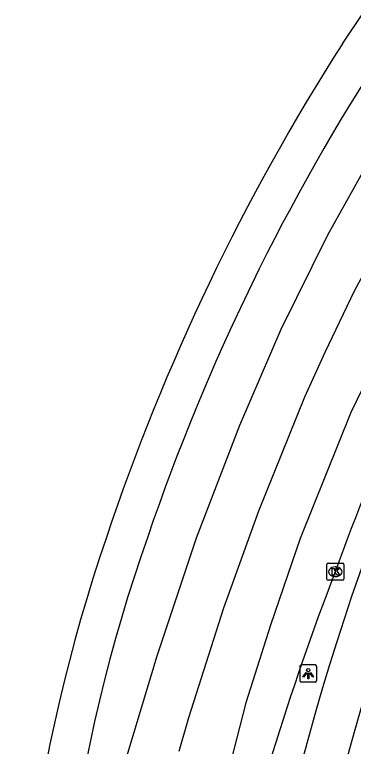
# Model space of a CAD drawing. Extents: x 160676 to 161153, y 383244 to 383713.
# Drawn here: x 160675.81 to 160695.65, y 383532.99 to 383575.83 of the extents above; entities that cross this region are included whole.
import ezdxf

# ---------------------------------------------------------------- set-up
doc = ezdxf.new("R2010")
doc.units = 0
for name, color, linetype in [('IMGEO_Fietspad_gesloten', 7, 'Continuous'), ('IMGEO_Kolk', 7, 'Continuous'), ('IMGEO_Lichtpunt', 7, 'Continuous'), ('IMGEO_Rijbaan_lokaal_gesloten', 7, 'Continuous')]:
    doc.layers.add(name, color=color, linetype=linetype)

msp = doc.modelspace()

# ---------------------------------------------------------------- linework, layer by layer
at = {"layer": 'IMGEO_Fietspad_gesloten'}
for centre, radius, start, end in [((160830.886, 383495.869), 142.908, 155.6296, 173.65091), ((160839.463, 383494.069), 149.155, 163.61031, 177.72109)]:
    msp.add_arc(centre, radius, start, end, dxfattribs=at)
at = {"layer": 'IMGEO_Kolk'}
for p, q in [((160694.096, 383542.785), (160694.096, 383543.637)), ((160694.171, 383543.711), (160695.023, 383543.711)), ((160695.097, 383543.637), (160695.097, 383542.785)), ((160694.584, 383543.491), (160694.609, 383543.491)), ((160694.607, 383542.931), (160694.582, 383542.931)), ((160695.023, 383542.711), (160694.171, 383542.711))]:
    msp.add_line(p, q, dxfattribs=at)
for points in [[(160694.096, 383542.785), (160694.096, 383543.637)], [(160694.171, 383543.711), (160695.023, 383543.711)], [(160695.097, 383543.637), (160695.097, 383542.785)], [(160694.417, 383543.411), (160694.54, 383543.411), (160694.54, 383543.26), (160694.67, 383543.411), (160694.834, 383543.411), (160694.688, 383543.26), (160694.841, 383543.011), (160694.689, 383543.011), (160694.604, 383543.175), (160694.54, 383543.108), (160694.54, 383543.011), (160694.417, 383543.011), (160694.417, 383543.411)], [(160695.023, 383542.711), (160694.171, 383542.711)]]:
    msp.add_lwpolyline(points, dxfattribs=at)
for centre, start, end in [((160694.173, 383543.635), 91.552, 178.448), ((160694.173, 383543.635), 91.552, 178.448), ((160695.021, 383543.635), 1.552, 88.448), ((160695.021, 383543.635), 1.552, 88.448), ((160694.173, 383542.787), 181.552, 268.448), ((160694.173, 383542.787), 181.552, 268.448), ((160695.021, 383542.787), 271.552, 358.448), ((160695.021, 383542.787), 271.552, 358.448)]:
    msp.add_arc(centre, 0.0765, start, end, dxfattribs=at)
for centre, major_axis, ratio, start_param, end_param in [((160694.583, 383543.211), (-0.387, 0.002), 0.722429, 4.712389, 7.853982), ((160694.608, 383543.211), (-0.39, 0.002), 0.717154, 1.570796, 4.712389)]:
    msp.add_ellipse(centre, major_axis=major_axis, ratio=ratio, start_param=start_param, end_param=end_param, dxfattribs=at)
at = {"layer": 'IMGEO_Lichtpunt'}
for p, q in [((160692.513, 383537.657), (160692.513, 383536.85)), ((160692.513, 383537.657), (160692.513, 383536.85)), ((160693.415, 383537.752), (160692.607, 383537.752)), ((160693.415, 383537.752), (160692.607, 383537.752)), ((160693.509, 383536.85), (160693.509, 383537.657)), ((160693.509, 383536.85), (160693.509, 383537.657)), ((160692.607, 383536.756), (160693.415, 383536.756)), ((160692.607, 383536.756), (160693.415, 383536.756))]:
    msp.add_line(p, q, dxfattribs=at)
for points in [[(160692.887, 383537.321), (160692.926, 383537.293), (160692.738, 383537.031), (160692.7, 383537.058), (160692.887, 383537.321)], [(160692.989, 383537.273), (160693.036, 383537.273), (160693.036, 383536.951), (160692.989, 383536.951), (160692.989, 383537.273)], [(160693.099, 383537.293), (160693.137, 383537.32), (160693.324, 383537.058), (160693.285, 383537.03), (160693.099, 383537.293)]]:
    msp.add_lwpolyline(points, dxfattribs=at)
msp.add_circle((160693.012, 383537.455), 0.0994, dxfattribs=at)
for centre, start, end in [((160692.607, 383537.657), 90, 180), ((160692.607, 383537.657), 90, 180), ((160693.415, 383537.657), 0, 90), ((160693.415, 383537.657), 0, 90), ((160692.607, 383536.85), 180, 270), ((160692.607, 383536.85), 180, 270), ((160693.415, 383536.85), 270, 0), ((160693.415, 383536.85), 270, 360)]:
    msp.add_arc(centre, 0.0946, start, end, dxfattribs=at)
at = {"layer": 'IMGEO_Rijbaan_lokaal_gesloten'}
for points in [[(160695.008, 383574.126), (160700.015, 383581.605), (160701.217, 383583.225), (160702.452, 383584.824), (160718.729, 383604.358)], [(160723.044, 383600.836), (160719.324, 383596.439), (160713.063, 383589.27), (160709.696, 383585.215), (160705.6, 383580.218), (160702.963, 383576.838), (160700.534, 383573.501), (160696.741, 383567.566), (160694.147, 383562.923), (160691.409, 383557.397), (160688.975, 383551.769), (160686.454, 383545.185), (160684.145, 383538.275), (160682.371, 383532.368), (160681.16, 383527.53), (160680.501, 383524.333), (160679.874, 383520.258), (160679.388, 383515.338), (160678.873, 383508.063), (160678.616, 383502.924)], [(160685.454, 383532.715), (160686.021, 383534.678), (160688.067, 383541.099), (160690.125, 383546.785), (160692.81, 383553.46), (160693.996, 383556.078), (160695.715, 383559.665), (160698.57, 383564.917), (160700.214, 383567.717), (160701.75, 383570.142), (160704.599, 383574.336), (160706.977, 383577.606), (160709.977, 383581.462), (160714.314, 383586.666), (160720.291, 383593.191), (160725.485, 383598.855)], [(160727.682, 383597.073), (160717.292, 383585.599), (160710.987, 383578.024), (160707.499, 383573.354), (160704.487, 383569.021), (160701.37, 383563.93), (160698.475, 383558.64), (160695.509, 383552.532), (160692.543, 383545.152), (160690.79, 383540.075), (160689.355, 383535.536), (160687.563, 383528.543), (160686.35, 383522.561), (160685.459, 383515.912), (160684.867, 383507.93), (160684.757, 383502.656), (160684.835, 383499.113), (160684.974, 383496.66)]]:
    msp.add_lwpolyline(points, dxfattribs=at)
for centre, radius, start, end in [((160804.933, 383503.826), 130.482, 147.39977, 161.50751), ((160804.362, 383504.18), 127.549, 146.82685, 161.20972), ((160810.136, 383501.829), 122.732, 150.22022, 160.29522), ((160775.631, 383512.902), 99.817, 161.11345, 184.15236), ((160775.752, 383512.9), 97.66, 160.64672, 184.10411), ((160845.62, 383485.049), 161.841, 158.93806, 166.92747)]:
    msp.add_arc(centre, radius, start, end, dxfattribs=at)

doc.saveas('drawing.dxf')
